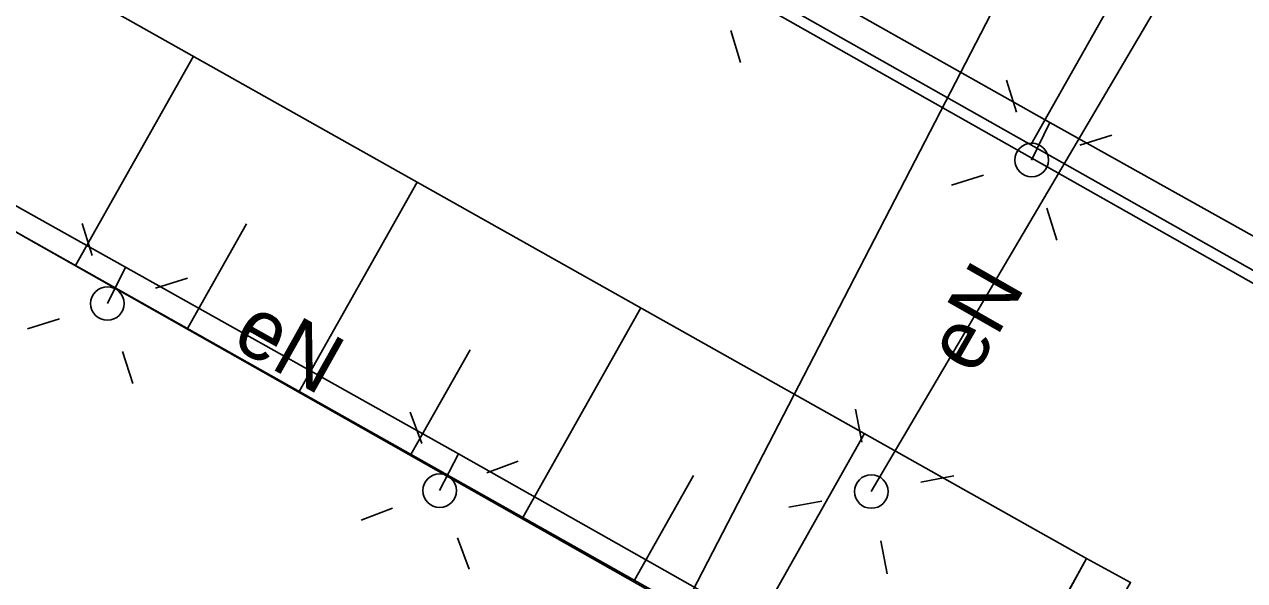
# Model space of a CAD drawing. Extents: x 6434771 to 6436222, y 5663454 to 5664782.
# Drawn here: x 6435430.23 to 6435448.41, y 5664069.69 to 5664077.98 of the extents above; entities that cross this region are included whole.
import ezdxf

# ---------------------------------------------------------------- set-up
doc = ezdxf.new("R2010")
doc.units = 0
for name, color, linetype in [('Warstwa 10', 7, 'Continuous'), ('Warstwa 12', 7, 'Continuous'), ('Warstwa 13', 7, 'Continuous'), ('Warstwa 2', 7, 'Continuous'), ('Warstwa 20', 7, 'Continuous'), ('Warstwa 21', 7, 'Continuous'), ('Warstwa 4', 7, 'Continuous'), ('Warstwa 7', 7, 'Continuous'), ('Warstwa 9', 7, 'Continuous')]:
    doc.layers.add(name, color=color, linetype=linetype)

msp = doc.modelspace()

# ---------------------------------------------------------------- linework, layer by layer
at = {"layer": 'Warstwa 10'}
for p, q in [((6435422.114, 5664089.259), (6435448.571, 5664074.297)), ((6435419.602, 5664084.911), (6435446.059, 5664070.018)), ((6435417.844, 5664081.792), (6435444.321, 5664066.878)), ((6435445.226, 5664076.189), (6435447.039, 5664079.395)), ((6435430.996, 5664074.385), (6435432.754, 5664077.507)), ((6435434.327, 5664072.508), (6435436.087, 5664075.631)), ((6435432.661, 5664073.446), (6435433.541, 5664075.008)), ((6435437.658, 5664070.631), (6435439.419, 5664073.756)), ((6435435.993, 5664071.569), (6435436.873, 5664073.132)), ((6435440.989, 5664068.755), (6435442.75, 5664071.881)), ((6435439.324, 5664069.693), (6435440.203, 5664071.255)), ((6435444.321, 5664066.878), (6435446.059, 5664070.018))]:
    msp.add_line(p, q, dxfattribs=at)
msp.add_lwpolyline([(6435446.059, 5664070.018), (6435446.715, 5664069.66), (6435444.947, 5664066.551), (6435444.321, 5664066.878)], close=True, dxfattribs=at)
at = {"layer": 'Warstwa 12'}
for points in [[(6435425.74, 5664095.94), (6435422.19, 5664089.65), (6435425.12, 5664087.97), (6435429.81, 5664085.32), (6435436.04, 5664081.86), (6435440.82, 5664079.17), (6435445.51, 5664076.52), (6435449.12, 5664074.5), (6435451.87, 5664079.35), (6435464.24, 5664072.34), (6435461.54, 5664067.55), (6435465.52, 5664065.27), (6435470.24, 5664062.65), (6435474.95, 5664059.94), (6435480.94, 5664056.59), (6435485.82, 5664053.79), (6435488.68, 5664052.82), (6435491.81, 5664058.25), (6435498.51, 5664054.44), (6435492.26, 5664043.25)], [(6435419.44, 5664085.2), (6435420.24, 5664084.81), (6435418.52, 5664081.8), (6435420.81, 5664080.51), (6435425.56, 5664077.82), (6435431.74, 5664074.36), (6435436.7, 5664071.58), (6435441.56, 5664068.83), (6435444.74, 5664067.02), (6435443.1, 5664064.19), (6435455.77, 5664057.09), (6435457.38, 5664059.92), (6435461.3, 5664057.68), (6435466.02, 5664055.07), (6435470.71, 5664052.39), (6435476.76, 5664048.98), (6435481.49, 5664046.28), (6435484.1, 5664044.85)], [(6435448.119, 5664079.973), (6435442.851, 5664071.016)], [(6435445.51, 5664076.52), (6435445.24, 5664075.96)], [(6435431.74, 5664074.36), (6435431.47, 5664073.82)], [(6435436.7, 5664071.58), (6435436.42, 5664071.03)]]:
    msp.add_lwpolyline(points, dxfattribs=at)
at = {"layer": 'Warstwa 2'}
for centre in [(6435445.24, 5664075.96), (6435431.47, 5664073.82), (6435436.42, 5664071.03), (6435442.851, 5664071.016)]:
    msp.add_circle(centre, 0.25, dxfattribs=at)
at = {"layer": 'Warstwa 20'}
for p, q in [((6435422.114, 5664089.259), (6435448.571, 5664074.297)), ((6435417.844, 5664081.792), (6435444.321, 5664066.878))]:
    msp.add_line(p, q, dxfattribs=at)
at = {"layer": 'Warstwa 21'}
msp.add_line((6435419.602, 5664084.911), (6435446.059, 5664070.018), dxfattribs=at)
at = {"layer": 'Warstwa 4'}
for points in [[(6435449.414, 5664073.628), (6435422.376, 5664088.934)], [(6435445.335, 5664066.257), (6435418.027, 5664081.736)], [(6435440.757, 5664077.892), (6435440.901, 5664077.413)], [(6435445.016, 5664076.676), (6435444.867, 5664077.153)], [(6435445.956, 5664076.184), (6435446.433, 5664076.333)], [(6435444.524, 5664075.736), (6435444.047, 5664075.587)], [(6435445.464, 5664075.244), (6435445.613, 5664074.767)], [(6435431.243, 5664074.535), (6435431.092, 5664075.012)], [(6435432.185, 5664074.047), (6435432.662, 5664074.198)], [(6435430.755, 5664073.593), (6435430.278, 5664073.442)], [(6435431.697, 5664073.105), (6435431.848, 5664072.628)], [(6435436.156, 5664071.732), (6435435.98, 5664072.2)], [(6435442.71, 5664071.753), (6435442.616, 5664072.244)], [(6435437.122, 5664071.294), (6435437.59, 5664071.47)], [(6435443.588, 5664071.157), (6435444.079, 5664071.251)], [(6435442.114, 5664070.875), (6435441.623, 5664070.781)], [(6435435.718, 5664070.766), (6435435.25, 5664070.59)], [(6435436.684, 5664070.328), (6435436.86, 5664069.86)], [(6435442.992, 5664070.279), (6435443.086, 5664069.788)]]:
    msp.add_lwpolyline(points, dxfattribs=at)
at = {"layer": 'Warstwa 7'}
msp.add_lwpolyline([(6435418.572, 5664133.392), (6435455.105, 5664112.71), (6435459.628, 5664107.175), (6435436.721, 5664062.82)], dxfattribs=at)
at = {"layer": 'Warstwa 9'}
for p, q in [((6435422.114, 5664089.259), (6435448.571, 5664074.297)), ((6435419.602, 5664084.911), (6435446.059, 5664070.018)), ((6435417.844, 5664081.792), (6435444.321, 5664066.878)), ((6435446.059, 5664070.018), (6435446.715, 5664069.66))]:
    msp.add_line(p, q, dxfattribs=at)

# ---------------------------------------------------------------- texts
at = {"layer": 'Warstwa 13'}
for rotation, p in [(60.2293, (6435444.387, 5664072.728)), (330.7284, (6435433.293, 5664073.195))]:
    msp.add_text('eN', height=0.9, rotation=rotation, dxfattribs=at).set_placement(p)

doc.saveas('drawing.dxf')
